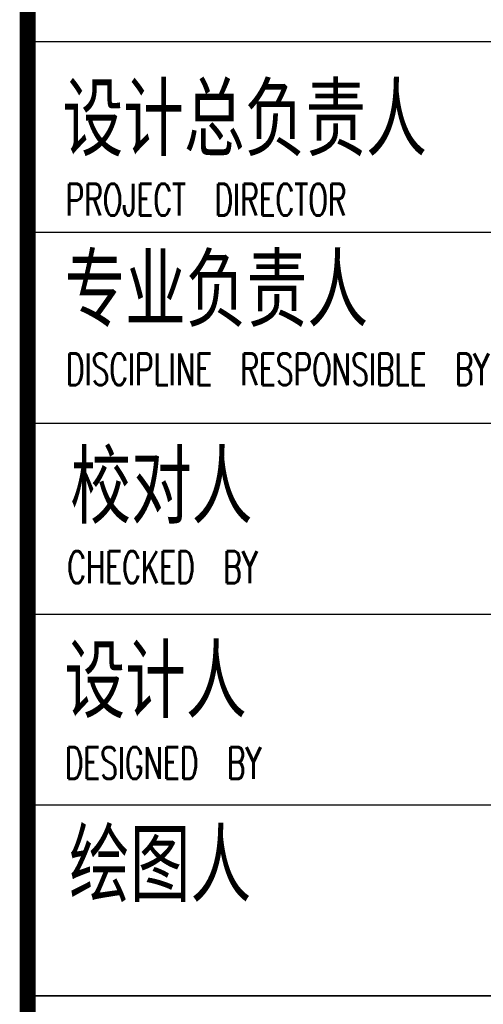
# Model space of a CAD drawing. Extents: x 1779708 to 7299578, y -1121471 to 88434.
# Tile 589 of 656: x 5605414 to 5609789, y -1003272 to -993987. Entities that reach past the tile are written whole.
import ezdxf

# ---------------------------------------------------------------- set-up
doc = ezdxf.new("R2010")
doc.units = 0
doc.header["$LTSCALE"] = 1000
doc.header["$MEASUREMENT"] = 0
for name, color, linetype in [('PUB_TITLE', 4, 'CONTINUOUS'), ('修改', 6, 'CONTINUOUS'), ('通-图框－文字', 4, 'CONTINUOUS')]:
    doc.layers.add(name, color=color, linetype=linetype)
doc.styles.add('dim_font', font='SIMPLEX.shx', dxfattribs={"width": 0.8})
doc.styles.add('仿宋', font='txt', dxfattribs={"width": 0.7})

# ---------------------------------------------------------------- blocks, each defined once
blk = doc.blocks.new('A$C36B43F05')
at = {"layer": 'PUB_TITLE'}
for p, q in [((29400, 1500), (29400, 12000)), ((31200, 12000), (31200, 1500)), ((33000, 12000), (33000, 1500)), ((34800, 12000), (34800, 1500)), ((36600, 12000), (36600, 1500)), ((38400, 12000), (38400, 1500))]:
    blk.add_line(p, q, dxfattribs=at)
at = {"layer": 'PUB_TITLE', "const_width": 150}
blk.add_lwpolyline([(124650, 12000), (1500, 12000)], dxfattribs=at)
at = {"layer": 'PUB_TITLE'}
blk.add_lwpolyline([(29400, 12000), (29400, 1500)], dxfattribs=at)
at = {"layer": '通-图框－文字', "color": 4, "style": 'dim_font', "width": 0.65}
for s, p in [('DESIGNED  BY', (31445.4, 11649.3)), ('CHECKED  BY', (33291.8, 11625.4)), ('DISCIPLINE  RESPONSIBLE  BY', (35158.5, 11638.2)), ('PROJECT  DIRECTOR', (36757, 11640.6))]:
    blk.add_text(s, height=300, rotation=270, dxfattribs=at).set_placement(p)
at = {"layer": '通-图框－文字', "style": '仿宋', "width": 0.7}
for s, p in [('设计人', (32085.3, 11652)), ('专业负责人', (35773.1, 11652.3)), ('设计总负责人', (37383.6, 11670.6)), ('绘图人', (30349.2, 11609)), ('校对人', (33917.1, 11597.3))]:
    blk.add_text(s, height=600, rotation=270, dxfattribs=at).set_placement(p)

msp = doc.modelspace()

# ---------------------------------------------------------------- block references
at = {"layer": '修改', "rotation": 90}
msp.add_blockref('A$C36B43F05', (5617489.1, -1032592.1), dxfattribs=at)

doc.saveas('drawing.dxf')
